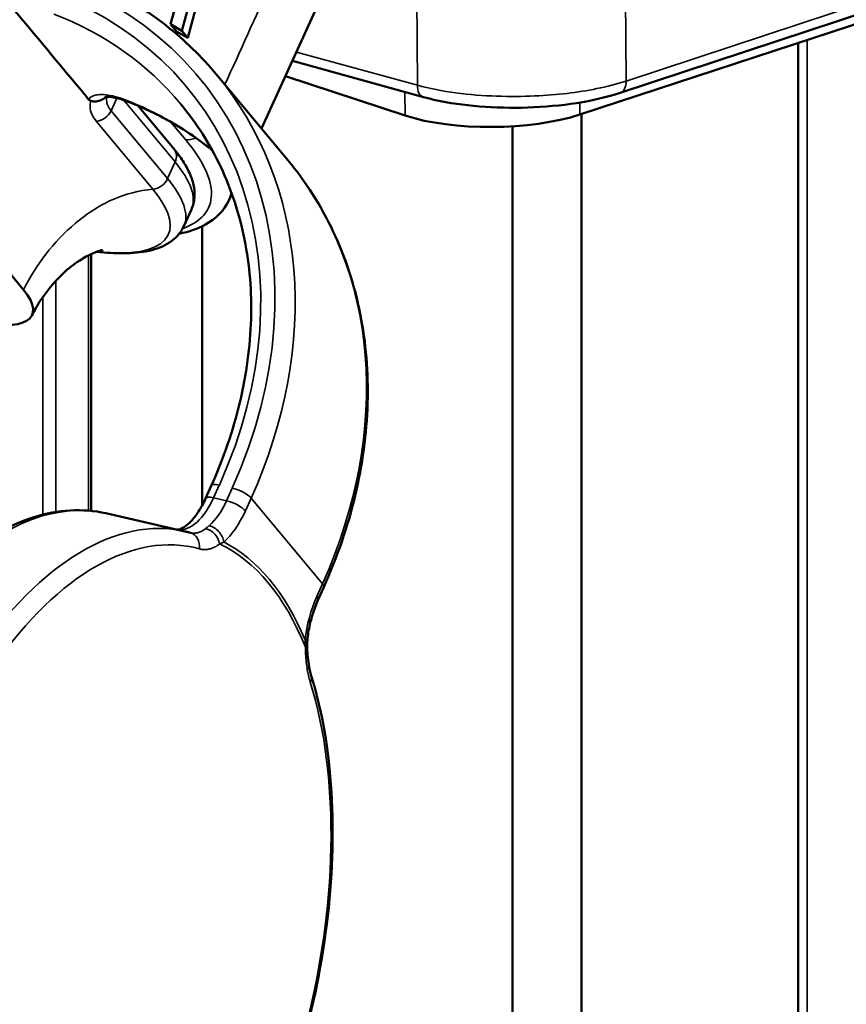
# Model space of a CAD drawing. Header units: millimetres. Extents: x 0 to 14369, y -869 to 2970.
# Tile 509 of 656: x 3699 to 3725, y 1364 to 1396. Entities that reach past the tile are written whole.
import ezdxf

# ---------------------------------------------------------------- set-up
doc = ezdxf.new("R2010")
doc.units = ezdxf.units.MM
doc.header["$LTSCALE"] = 10
doc.layers.add('Sichtbar (ISO)', color=7, linetype='Continuous', lineweight=50)
doc.layers.add('Sichtbar schmal (ISO)', color=7, linetype='Continuous', lineweight=35)

msp = doc.modelspace()

# ---------------------------------------------------------------- linework, layer by layer
at = {"layer": 'Sichtbar (ISO)'}
for p, q in [((3706.521, 1392.816), (3710.49, 1401.513)), ((3718.13, 1393.972), (3737.82, 1400.459)), ((3733.44, 1398.725), (3716.827, 1393.273)), ((3703.576, 1396.189), (3704.079, 1398.053)), ((3703.942, 1395.978), (3704.445, 1397.842)), ((3704.677, 1397.798), (3704.133, 1395.748)), ((3698.817, 1387.604), (3690.923, 1397.084)), ((3703.767, 1395.96), (3703.576, 1396.189)), ((3703.576, 1396.189), (3703.942, 1395.978)), ((3703.767, 1395.96), (3704.133, 1395.748)), ((3704.133, 1395.748), (3703.942, 1395.978)), ((3723.891, 1296.153), (3723.891, 1395.591)), ((3707.519, 1395.003), (3711.763, 1393.837)), ((3707.372, 1391.794), (3705.061, 1394.569)), ((3711.173, 1393.237), (3707.297, 1394.517)), ((3702.516, 1393.56), (3703.688, 1392.153)), ((3716.883, 1393.291), (3716.883, 1298.247)), ((3714.648, 1392.893), (3714.648, 1299.589)), ((3705.458, 1390.488), (3705.56, 1390.71)), ((3704.007, 1389.66), (3704.249, 1390.198)), ((3704.6, 1380.632), (3704.6, 1389.66)), ((3701.011, 1380.451), (3701.011, 1388.761)), ((3701.011, 1380.451), (3701.011, 1388.761)), ((3704.892, 1381.26), (3704.707, 1380.849)), ((3701.481, 1380.373), (3704.036, 1379.79)), ((3704.22, 1379.744), (3704.22, 1379.744)), ((3708.348, 1377.569), (3708.533, 1377.98))]:
    msp.add_line(p, q, dxfattribs=at)
for centre, major_axis, ratio, start_param, end_param in [((3717.974, 1394.447), (0.156, -0.475), 0.651087, 0.000103, 0.000127), ((3711.895, 1394.319), (-0.133, -0.482), 0.626135, 0.000002, 0.000056), ((3714.062, 1394.186), (4, 0.06), 0.328753, 3.900211, 5.471007), ((3695.722, 1388.309), (3.374, -1.519), 0.313404, 5.28401, 6.854806)]:
    msp.add_ellipse(centre, major_axis=major_axis, ratio=ratio, start_param=start_param, end_param=end_param, dxfattribs=at)
for points, knots in [([(3755.258, 1468.152), (3731.687, 1454.543), (3708.063, 1440.963), (3666.134, 1416.962), (3647.85, 1406.531), (3629.534, 1396.117)], [0, 0, 0, 0, 10.000026, 10.000026, 17.708776, 17.708776, 17.708776, 17.708776]), ([(3755.127, 1463.876), (3731.556, 1450.267), (3707.932, 1436.687), (3665.966, 1412.665), (3647.646, 1402.214), (3629.294, 1391.779)], [0, 0, 0, 0, 10.000026, 10.000026, 17.724023, 17.724023, 17.724023, 17.724023]), ([(3705.061, 1394.569), (3704.819, 1394.859), (3704.562, 1395.136), (3704.02, 1395.663), (3703.734, 1395.913), (3703.136, 1396.383), (3702.824, 1396.603), (3702.176, 1397.011), (3701.84, 1397.2), (3701.146, 1397.546), (3700.788, 1397.702), (3700.421, 1397.842)], [4.1646174, 4.1646174, 4.1646174, 4.1646174, 4.2491062, 4.2491062, 4.3335949, 4.3335949, 4.4180837, 4.4180837, 4.5025724, 4.5025724, 4.5870611, 4.5870611, 4.5870611, 4.5870611]), ([(3700.925, 1393.762), (3700.412, 1394.378), (3699.898, 1394.995), (3698.871, 1396.228), (3698.358, 1396.844), (3697.844, 1397.461)], [0.0000013, 0.0000013, 0.0000013, 0.0000013, 0.4000008, 0.4000008, 0.7999995, 0.7999995, 0.7999995, 0.7999995]), ([(3718.13, 1393.972), (3717.715, 1393.835), (3717.232, 1393.723), (3716.218, 1393.565), (3715.676, 1393.516), (3714.613, 1393.481), (3714.079, 1393.493), (3713.072, 1393.575), (3712.587, 1393.645), (3712.019, 1393.77), (3711.888, 1393.802), (3711.763, 1393.837)], [0, 0, 0, 0, 0.1671054, 0.1671054, 0.3295275, 0.3295275, 0.4864629, 0.4864629, 0.6430245, 0.6430245, 0.6916795, 0.6916795, 0.6916795, 0.6916795]), ([(3701, 1393.713), (3700.988, 1393.716), (3700.978, 1393.72), (3700.969, 1393.725), (3700.96, 1393.73), (3700.952, 1393.736), (3700.944, 1393.742), (3700.937, 1393.748), (3700.931, 1393.755), (3700.925, 1393.762)], [0, 0, 0, 0, 0.333333, 0.333333, 0.333333, 0.666667, 0.666667, 0.666667, 1, 1, 1, 1]), ([(3701.478, 1393.841), (3701.474, 1393.836), (3701.469, 1393.832), (3701.465, 1393.827), (3701.427, 1393.789), (3701.381, 1393.758), (3701.331, 1393.736), (3701.28, 1393.714), (3701.226, 1393.7), (3701.169, 1393.696), (3701.113, 1393.692), (3701.055, 1393.698), (3701, 1393.713)], [0.2204782, 0.2204782, 0.2204782, 0.2204782, 0.25, 0.25, 0.25, 0.5, 0.5, 0.5, 0.75, 0.75, 0.75, 1, 1, 1, 1]), ([(3702.177, 1393.697), (3702.014, 1393.76), (3701.863, 1393.803), (3701.63, 1393.846), (3701.54, 1393.848), (3701.465, 1393.84), (3701.451, 1393.835), (3701.451, 1393.835)], [0.0000039, 0.0000039, 0.0000039, 0.0000039, 0.065582, 0.065582, 0.1258587, 0.1258587, 0.1595062, 0.1595062, 0.1595062, 0.1595062]), ([(3704.929, 1392.11), (3704.889, 1392.143), (3704.848, 1392.176), (3704.548, 1392.413), (3704.276, 1392.605), (3703.712, 1392.964), (3703.419, 1393.13), (3702.812, 1393.434), (3702.499, 1393.573), (3702.177, 1393.697)], [4.3187814, 4.3187814, 4.3187814, 4.3187814, 4.3319688, 4.3319688, 4.4156445, 4.4156445, 4.4993202, 4.4993202, 4.5829959, 4.5829959, 4.5829959, 4.5829959]), ([(3704.892, 1381.26), (3705.292, 1382.148), (3705.602, 1383.055), (3706.035, 1384.865), (3706.156, 1385.77), (3706.207, 1387.538), (3706.136, 1388.401), (3705.806, 1390.053), (3705.548, 1390.841), (3704.855, 1392.311), (3704.421, 1392.993), (3703.908, 1393.609)], [3.141593, 3.141593, 3.141593, 3.141593, 3.346198, 3.346198, 3.550803, 3.550803, 3.755408, 3.755408, 3.960012, 3.960012, 4.164617, 4.164617, 4.164617, 4.164617]), ([(3703.688, 1392.153), (3703.794, 1392.026), (3703.889, 1391.899), (3704.055, 1391.646), (3704.126, 1391.519), (3704.243, 1391.263), (3704.288, 1391.133), (3704.346, 1390.869), (3704.359, 1390.733), (3704.339, 1390.461), (3704.306, 1390.325), (3704.249, 1390.198)], [1.5707963, 1.5707963, 1.5707963, 1.5707963, 1.6851205, 1.6851205, 1.7994447, 1.7994447, 1.9137689, 1.9137689, 2.0280931, 2.0280931, 2.1424173, 2.1424173, 2.1424173, 2.1424173]), ([(3708.533, 1377.98), (3708.97, 1378.952), (3709.313, 1379.948), (3709.79, 1381.947), (3709.925, 1382.95), (3709.981, 1384.921), (3709.902, 1385.889), (3709.531, 1387.751), (3709.238, 1388.644), (3708.451, 1390.314), (3707.957, 1391.092), (3707.372, 1391.794)], [3.141593, 3.141593, 3.141593, 3.141593, 3.346198, 3.346198, 3.550803, 3.550803, 3.755408, 3.755408, 3.960012, 3.960012, 4.164617, 4.164617, 4.164617, 4.164617]), ([(3705.458, 1390.488), (3705.309, 1390.161), (3705.037, 1389.896), (3704.459, 1389.579), (3704.175, 1389.482), (3703.858, 1389.416)], [0, 0, 0, 0, 0.2422431, 0.2422431, 0.4226853, 0.4226853, 0.4226853, 0.4226853]), ([(3704.007, 1389.66), (3703.909, 1389.442), (3703.741, 1389.262), (3703.347, 1389.005), (3703.121, 1388.921), (3702.625, 1388.811), (3702.354, 1388.785), (3701.787, 1388.78), (3701.495, 1388.798), (3701.186, 1388.834)], [2.1424173, 2.1424173, 2.1424173, 2.1424173, 2.3401536, 2.3401536, 2.5399886, 2.5399886, 2.7398237, 2.7398237, 2.9235959, 2.9235959, 2.9235959, 2.9235959]), ([(3701.387, 1388.893), (3701.387, 1388.893), (3701.387, 1388.893), (3701.383, 1388.892), (3701.365, 1388.889), (3701.268, 1388.864), (3701.162, 1388.83), (3700.913, 1388.717), (3700.777, 1388.644), (3700.454, 1388.435), (3700.266, 1388.289), (3699.794, 1387.847), (3699.522, 1387.511), (3699.222, 1387.024), (3699.153, 1386.9), (3699.089, 1386.774)], [0.3424776, 0.3424776, 0.3424776, 0.3424776, 0.3497608, 0.3497608, 0.4011208, 0.4011208, 0.480314, 0.480314, 0.5495887, 0.5495887, 0.6404322, 0.6404322, 0.7897559, 0.7897559, 0.8382798, 0.8382798, 0.8382798, 0.8382798]), ([(3704.707, 1380.849), (3704.638, 1380.697), (3704.563, 1380.557), (3704.404, 1380.311), (3704.322, 1380.205), (3704.161, 1380.034), (3704.083, 1379.97), (3703.947, 1379.884), (3703.89, 1379.861), (3703.826, 1379.847), (3703.808, 1379.846), (3703.793, 1379.846)], [3.141593, 3.141593, 3.141593, 3.141593, 3.380962, 3.380962, 3.620331, 3.620331, 3.8597, 3.8597, 4.099069, 4.099069, 4.224517, 4.224517, 4.224517, 4.224517]), ([(3701.481, 1380.373), (3700.731, 1380.543), (3699.936, 1380.497), (3698.309, 1379.985), (3697.476, 1379.495), (3695.845, 1378.105), (3695.049, 1377.184), (3693.602, 1375.021), (3692.95, 1373.78), (3691.854, 1371.107), (3691.409, 1369.678), (3690.764, 1366.77), (3690.564, 1365.293), (3690.431, 1362.432), (3690.497, 1361.049), (3690.897, 1358.509), (3691.231, 1357.353), (3691.753, 1356.236), (3691.819, 1356.104), (3691.887, 1355.976)], [5.08634, 5.08634, 5.08634, 5.08634, 5.377871, 5.377871, 5.6895, 5.6895, 6.016628, 6.016628, 6.343413, 6.343413, 6.668437, 6.668437, 6.992886, 6.992886, 7.317995, 7.317995, 7.644908, 7.644908, 7.689818, 7.689818, 7.689818, 7.689818]), ([(3704.036, 1379.79), (3704.048, 1379.787), (3704.06, 1379.785), (3704.084, 1379.779), (3704.095, 1379.776), (3704.119, 1379.77), (3704.131, 1379.767), (3704.154, 1379.761), (3704.166, 1379.758), (3704.189, 1379.752), (3704.201, 1379.749), (3704.213, 1379.746)], [1.19684563, 1.19684563, 1.19684563, 1.19684563, 1.2014543, 1.2014543, 1.20606297, 1.20606297, 1.21067164, 1.21067164, 1.21528031, 1.21528031, 1.21988898, 1.21988898, 1.21988898, 1.21988898]), ([(3708.348, 1377.569), (3708.314, 1377.494), (3708.282, 1377.416), (3708.222, 1377.257), (3708.195, 1377.175), (3708.144, 1377.008), (3708.121, 1376.923), (3708.08, 1376.752), (3708.062, 1376.665), (3708.031, 1376.493), (3708.019, 1376.406), (3708.009, 1376.321)], [6.2831853, 6.2831853, 6.2831853, 6.2831853, 6.4009524, 6.4009524, 6.5187195, 6.5187195, 6.6364866, 6.6364866, 6.7542537, 6.7542537, 6.8720208, 6.8720208, 6.8720208, 6.8720208]), ([(3707.999, 1376.104), (3708, 1375.886), (3708.018, 1375.674), (3708.07, 1375.352), (3708.099, 1375.228), (3708.132, 1375.12)], [0, 0, 0, 0, 0.0678391, 0.0678391, 0.1164629, 0.1164629, 0.1164629, 0.1164629]), ([(3708.132, 1375.12), (3708.482, 1373.995), (3708.701, 1372.718), (3708.868, 1369.992), (3708.815, 1368.544), (3708.45, 1365.621), (3708.138, 1364.147), (3707.285, 1361.313), (3706.744, 1359.955), (3705.485, 1357.484), (3704.765, 1356.373), (3703.464, 1354.818), (3702.915, 1354.274), (3702.349, 1353.826)], [1.921704, 1.921704, 1.921704, 1.921704, 2.249433, 2.249433, 2.575453, 2.575453, 2.900116, 2.900116, 3.224666, 3.224666, 3.550342, 3.550342, 3.76995, 3.76995, 3.76995, 3.76995])]:
    msp.add_open_spline(points, degree=3, knots=knots, dxfattribs=at)
for points in [[(3704.213, 1379.746), (3704.215, 1379.745), (3704.218, 1379.744), (3704.22, 1379.744)], [(3708.009, 1376.321), (3708.001, 1376.248), (3707.998, 1376.176), (3707.999, 1376.104)]]:
    msp.add_open_spline(points, degree=3, dxfattribs=at)
at = {"layer": 'Sichtbar schmal (ISO)'}
for p, q in [((3718.32, 1394.351), (3738.009, 1400.839)), ((3718.285, 1399.872), (3718.32, 1394.351)), ((3711.543, 1397.831), (3711.566, 1394.216)), ((3724.184, 1296.561), (3724.184, 1395.687)), ((3707.651, 1395.292), (3711.566, 1394.216)), ((3711.173, 1393.237), (3711.161, 1394.002)), ((3701.532, 1393.905), (3701.532, 1393.905)), ((3701.65, 1393.396), (3701.835, 1393.806)), ((3702.021, 1393.78), (3702.021, 1393.78)), ((3702.052, 1393.743), (3703.722, 1391.737)), ((3716.822, 1393.66), (3716.827, 1393.273)), ((3701.65, 1393.396), (3703.48, 1391.199)), ((3701.176, 1393.05), (3703.005, 1390.853)), ((3703.588, 1393.029), (3704.057, 1392.466)), ((3703.722, 1391.737), (3703.48, 1391.199)), ((3700.923, 1388.718), (3700.923, 1380.46)), ((3700.923, 1380.46), (3700.923, 1388.718)), ((3699.862, 1380.419), (3699.862, 1387.895)), ((3699.862, 1387.895), (3699.862, 1380.419)), ((3699.438, 1387.362), (3699.438, 1380.331)), ((3699.438, 1380.331), (3699.438, 1387.362)), ((3705.155, 1381.286), (3704.97, 1380.875)), ((3705.574, 1381.191), (3705.388, 1380.78)), ((3705.388, 1380.78), (3704.97, 1380.875)), ((3706.184, 1380.864), (3705.999, 1380.453)), ((3708.495, 1378.09), (3706.184, 1380.864)), ((3708.31, 1377.679), (3708.495, 1378.09))]:
    msp.add_line(p, q, dxfattribs=at)
for centre, major_axis, ratio, start_param, end_param in [((3692.19, 1384.241), (12.295, 10.239), 0.798654, 5.260161, 6.705629), ((3692.19, 1384.241), (11.91, 9.919), 0.798654, 5.260161, 6.701564), ((3692.382, 1384.01), (11.526, 9.599), 0.798654, 0, 0.418379), ((3692.382, 1384.01), (12.679, 10.559), 0.798654, 5.260161, 6.283185), ((3717.974, 1394.447), (0.156, -0.475), 0.651087, 0, 1.162247), ((3711.895, 1394.319), (-0.133, -0.482), 0.626135, 5.095273, 6.283185), ((3702.357, 1394.164), (-0.18, -0.466), 0.549888, 5.986048, 6.283132), ((3694.693, 1381.235), (11.526, 9.599), 0.798654, 0.152003, 0.418379), ((3701.232, 1393.491), (-0.384, -0.32), 0.798654, 0.862212, 2.118568), ((3704.252, 1392.899), (-0.384, -0.32), 0.798654, 0.547772, 1.296187), ((3703.304, 1391.833), (0.384, 0.32), 0.798654, 5.260161, 6.283185), ((3697.866, 1393.072), (6.383, -2.873), 0.313404, 0, 0.571621), ((3694.693, 1381.235), (12.679, 10.559), 0.798654, 5.260161, 6.283185), ((3703.061, 1391.294), (-0.384, -0.32), 0.798654, 0.862212, 2.118568), ((3697.624, 1392.533), (6.383, -2.873), 0.313404, 0, 0.571621), ((3697.439, 1392.122), (6.068, -2.732), 0.313404, 5.512134, 6.854806), ((3705.348, 1381.055), (-0.456, 0.205), 0.313404, 5.28401, 6.283185), ((3705.766, 1380.96), (-0.456, 0.205), 0.313404, 3.713214, 5.28401), ((3698.37, 1366.723), (3.111, 13.65), 0.513741, 0, 2.557638), ((3704.2, 1381.8), (-0.444, -1.95), 0.513741, 0.065187, 1.196846), ((3705.163, 1380.644), (-0.456, 0.205), 0.313404, 5.28401, 6.283185), ((3704.618, 1381.704), (-0.444, -1.95), 0.513741, 0.60801, 1.196846), ((3705.581, 1380.548), (-0.456, 0.205), 0.313404, 3.713214, 5.28401), ((3700.926, 1366.14), (3.111, 13.65), 0.513741, 0, 1.825203), ((3705.036, 1381.609), (-0.555, -2.438), 0.513741, 0.60801, 1.196846), ((3704.878, 1379.541), (-0.326, 0.379), 0.704186, 3.950545, 5.521349), ((3701.341, 1366.045), (3.012, 13.219), 0.513741, 6.260142, 8.108389), ((3704.08, 1379.264), (0.133, 0.482), 0.857718, 4.866075, 6.283185), ((3704.732, 1379.422), (-0.304, 0.397), 0.78801, 4.086271, 5.560382), ((3701.303, 1366.054), (3.098, 13.593), 0.513741, 5.647556, 6.170913), ((3701.298, 1366.055), (3.124, 13.708), 0.513741, 5.663434, 6.155035), ((3708.077, 1378.185), (0.456, -0.205), 0.313404, 0, 0.571621), ((3709.273, 1376.522), (0.555, 2.438), 0.513741, 1.196846, 1.785681), ((3707.892, 1377.774), (0.456, -0.205), 0.313404, 0, 0.571621), ((3707.513, 1376.377), (0.497, -0.056), 0.182944, 5.733335, 6.283185), ((3707.499, 1376.1), (0.5, 0.004), 0.24139, 5.800641, 6.283175), ((3701.341, 1366.045), (3.012, 13.219), 0.513741, 3.710081, 5.558327), ((3707.654, 1374.972), (0.477, 0.149), 0.642253, 5.663869, 6.283185)]:
    msp.add_ellipse(centre, major_axis=major_axis, ratio=ratio, start_param=start_param, end_param=end_param, dxfattribs=at)
for points in [[(3629.092, 1393.021), (3671.197, 1416.924), (3713.136, 1440.934), (3754.907, 1465.05)], [(3628.785, 1388.706), (3670.937, 1412.635), (3712.922, 1436.671), (3754.739, 1460.814)], [(3705.336, 1394.239), (3705.832, 1395.327), (3706.321, 1396.422), (3706.818, 1397.509)], [(3701, 1393.713), (3700.976, 1393.649), (3700.956, 1393.512), (3701.015, 1393.279), (3701.112, 1393.126), (3701.176, 1393.05)], [(3705.541, 1390.763), (3705.525, 1390.667), (3705.497, 1390.575), (3705.458, 1390.488)], [(3705.164, 1379.383), (3705.111, 1379.342), (3705.008, 1379.278), (3704.865, 1379.223), (3704.734, 1379.2), (3704.615, 1379.201), (3704.543, 1379.215), (3704.509, 1379.225)], [(3707.942, 1376.048), (3707.938, 1376.088), (3707.932, 1376.168), (3707.931, 1376.244), (3707.931, 1376.282)], [(3708.099, 1374.915), (3708.083, 1374.965), (3708.052, 1375.074), (3708.011, 1375.264), (3707.976, 1375.486), (3707.951, 1375.744), (3707.943, 1375.942), (3707.942, 1376.048)]]:
    msp.add_open_spline(points, degree=3, dxfattribs=at)
for points, knots in [([(3711.566, 1394.216), (3711.952, 1394.111), (3712.375, 1394.031), (3712.812, 1393.973), (3713.249, 1393.915), (3713.699, 1393.88), (3714.131, 1393.865), (3714.562, 1393.85), (3714.974, 1393.854), (3715.353, 1393.871), (3715.732, 1393.888), (3716.08, 1393.918), (3716.411, 1393.957), (3716.741, 1393.996), (3717.056, 1394.045), (3717.376, 1394.109), (3717.696, 1394.174), (3718.02, 1394.255), (3718.32, 1394.351)], [0, 0, 0, 0, 0.1666667, 0.1666667, 0.1666667, 0.3333333, 0.3333333, 0.3333333, 0.5, 0.5, 0.5, 0.6666667, 0.6666667, 0.6666667, 0.8333333, 0.8333333, 0.8333333, 1, 1, 1, 1]), ([(3702.11, 1393.747), (3701.989, 1393.793), (3701.875, 1393.83), (3701.77, 1393.857), (3701.664, 1393.884), (3701.567, 1393.902), (3701.477, 1393.911), (3701.387, 1393.92), (3701.305, 1393.921), (3701.233, 1393.912), (3701.16, 1393.904), (3701.097, 1393.886), (3701.045, 1393.861), (3700.994, 1393.836), (3700.953, 1393.803), (3700.925, 1393.762)], [0, 0, 0, 0, 0.2, 0.2, 0.2, 0.4, 0.4, 0.4, 0.6, 0.6, 0.6, 0.8, 0.8, 0.8, 1, 1, 1, 1]), ([(3701.514, 1393.844), (3701.51, 1393.825), (3701.507, 1393.805), (3701.506, 1393.786), (3701.502, 1393.724), (3701.51, 1393.659), (3701.534, 1393.594), (3701.538, 1393.583), (3701.542, 1393.572), (3701.546, 1393.562), (3701.57, 1393.506), (3701.605, 1393.45), (3701.65, 1393.396)], [0.2253598, 0.2253598, 0.2253598, 0.2253598, 0.3333333, 0.3333333, 0.3333333, 0.6666667, 0.6666667, 0.6666667, 0.7208136, 0.7208136, 0.7208136, 1, 1, 1, 1]), ([(3704.057, 1392.466), (3704.369, 1392.091), (3704.587, 1391.75), (3704.725, 1391.44), (3704.862, 1391.129), (3704.919, 1390.85), (3704.896, 1390.6), (3704.873, 1390.35), (3704.77, 1390.13), (3704.589, 1389.952), (3704.433, 1389.799), (3704.219, 1389.677), (3703.971, 1389.587)], [0, 0, 0, 0, 0.1428571, 0.1428571, 0.1428571, 0.2857143, 0.2857143, 0.2857143, 0.4285714, 0.4285714, 0.4285714, 0.5518635, 0.5518635, 0.5518635, 0.5518635]), ([(3703.005, 1390.853), (3702.566, 1390.812), (3701.663, 1390.592), (3700.079, 1389.541), (3699.224, 1388.417), (3698.817, 1387.604)], [0, 0, 0, 0, 0.255146, 0.506306, 1, 1, 1, 1]), ([(3704.826, 1379.974), (3704.806, 1379.957), (3704.787, 1379.94), (3704.768, 1379.924), (3704.749, 1379.908), (3704.73, 1379.893), (3704.711, 1379.878)], [0.0000001, 0.0000001, 0.0000001, 0.0000001, 0.5, 0.5, 0.5, 0.9999997, 0.9999997, 0.9999997, 0.9999997]), ([(3704.711, 1379.878), (3704.67, 1379.845), (3704.63, 1379.819), (3704.591, 1379.799), (3704.552, 1379.778), (3704.515, 1379.763), (3704.479, 1379.753), (3704.444, 1379.742), (3704.409, 1379.736), (3704.377, 1379.733), (3704.344, 1379.73), (3704.313, 1379.731), (3704.283, 1379.734), (3704.261, 1379.736), (3704.24, 1379.739), (3704.22, 1379.744)], [0, 0, 0, 0, 0.2, 0.2, 0.2, 0.4, 0.4, 0.4, 0.6, 0.6, 0.6, 0.8, 0.8, 0.8, 0.9445925, 0.9445925, 0.9445925, 0.9445925]), ([(3705.296, 1379.445), (3705.274, 1379.434), (3705.231, 1379.412), (3705.186, 1379.392), (3705.164, 1379.383)], [0.0000035, 0.0000035, 0.0000035, 0.0000035, 0.5, 1, 1, 1, 1])]:
    msp.add_open_spline(points, degree=3, knots=knots, dxfattribs=at)

doc.saveas('drawing.dxf')
